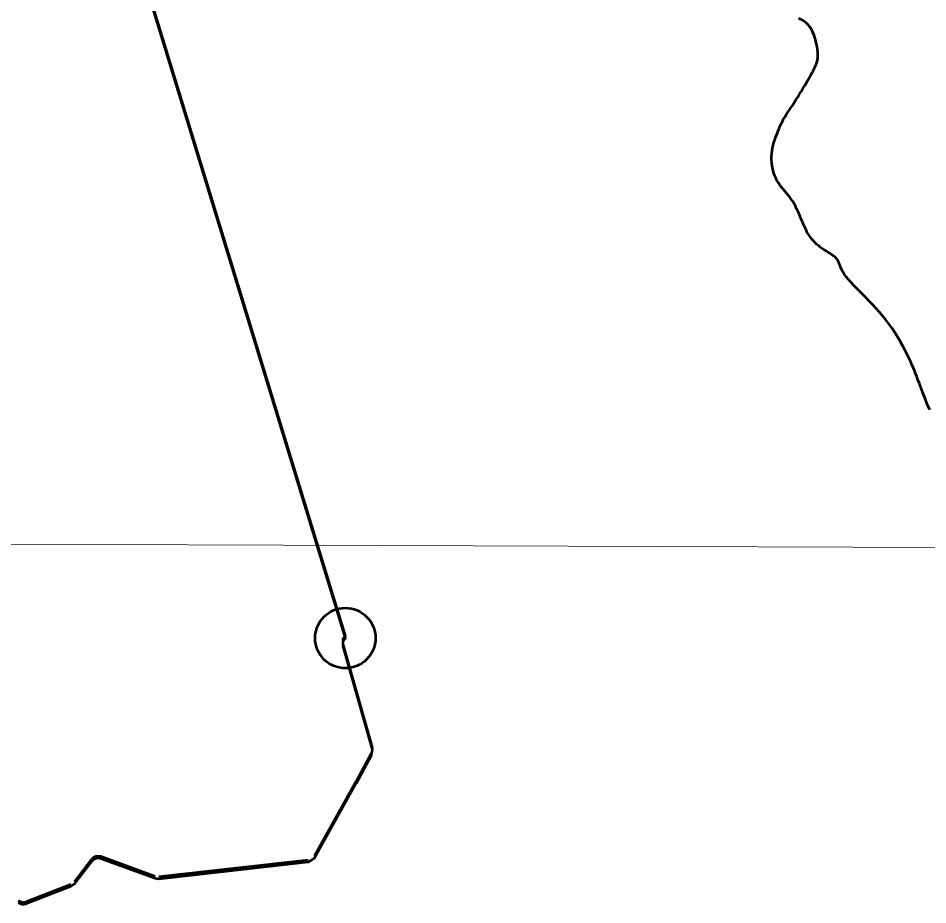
# Model space of a CAD drawing. Extents: x 553962 to 842807, y 8883888 to 9032388.
# Drawn here: x 808880 to 810011, y 9015810 to 9016912 of the extents above; entities that cross this region are included whole.
import ezdxf

# ---------------------------------------------------------------- set-up
doc = ezdxf.new("R2010")
doc.units = 0
doc.header["$LTSCALE"] = 150
doc.header["$PDMODE"] = 32
doc.header["$PDSIZE"] = 75
doc.layers.add('60', color=7, linetype='Continuous', lineweight=53)

msp = doc.modelspace()

# ---------------------------------------------------------------- linework, layer by layer
at = {"layer": '60'}
for p, q in [((808998.3, 9017087.3), (809286.7, 9016144.4)), ((808998.3, 9017084.7), (809286.7, 9016141.8)), ((809283.8, 9016134.2), (809319.9, 9016005.9)), ((809319, 9015998.5), (809300.2, 9015963.7)), ((809300.2, 9015963.9), (809248.3, 9015871)), ((808971.3, 9015866.8), (808949.8, 9015838.7)), ((809050.2, 9015845.3), (808982.8, 9015870.1)), ((809240.6, 9015865.8), (809054.8, 9015844.8)), ((808945.4, 9015835.4), (808889.9, 9015814.1))]:
    msp.add_line(p, q, dxfattribs=at)
at = {"layer": '60', "lineweight": 13}
msp.add_line((796421, 9016303.4), (833189.7, 9016171), dxfattribs=at)
at = {"layer": '60'}
for points in [[(809867.5, 9016845.6), (809868.6, 9016847.7), (809869.5, 9016849.6), (809870.4, 9016851.4), (809871.2, 9016853.2), (809871.9, 9016854.9), (809872.6, 9016856.7), (809873.2, 9016858.5), (809873.7, 9016860.5), (809874, 9016862.6), (809874.2, 9016864.8), (809874.2, 9016867.4), (809874.1, 9016870.2), (809873.7, 9016873.3), (809873.2, 9016876.7), (809872.5, 9016880.2), (809871.6, 9016883.8), (809870.6, 9016887.4), (809869.5, 9016890.8), (809868.2, 9016894), (809866.9, 9016896.9), (809865.5, 9016899.5), (809864, 9016901.7), (809862.6, 9016903.6), (809861.1, 9016905.2), (809859.6, 9016906.5), (809858.2, 9016907.7), (809856.8, 9016908.6), (809855.5, 9016909.4), (809854.3, 9016910.2), (809853.2, 9016910.8), (809852.2, 9016911.3), (809851.2, 9016911.8), (809850.2, 9016912.2)], [(809817.3, 9016728.8), (809816.8, 9016732.7), (809816.5, 9016736.6), (809816.5, 9016740.4), (809816.7, 9016744.1), (809817.2, 9016747.7), (809817.8, 9016751.2), (809818.6, 9016754.6), (809819.5, 9016757.9), (809820.5, 9016761.1), (809821.6, 9016764.1), (809822.7, 9016767.1), (809823.8, 9016769.9), (809824.8, 9016772.6), (809825.9, 9016775.2), (809827, 9016777.8), (809828.1, 9016780.2), (809829.2, 9016782.6), (809830.4, 9016784.9), (809831.6, 9016787.2), (809832.9, 9016789.4), (809834.2, 9016791.6), (809835.7, 9016793.8), (809837.2, 9016796.1), (809838.8, 9016798.5), (809840.5, 9016801.1), (809842.4, 9016803.9), (809844.3, 9016806.9), (809846.5, 9016810.2), (809848.7, 9016813.8), (809851, 9016817.5), (809853.3, 9016821.2), (809855.6, 9016825), (809857.8, 9016828.6), (809859.8, 9016832.1), (809861.8, 9016835.3), (809863.5, 9016838.3), (809865, 9016841), (809866.3, 9016843.4), (809867.5, 9016845.6)], [(809887.1, 9016621.2), (809884.7, 9016622.7), (809882.3, 9016624.2), (809879.9, 9016625.8), (809877.5, 9016627.5), (809875.2, 9016629.3), (809872.9, 9016631.2), (809870.7, 9016633.2), (809868.5, 9016635.5), (809866.5, 9016637.9), (809864.5, 9016640.5), (809862.7, 9016643.2), (809861, 9016646.2), (809859.4, 9016649.3), (809857.9, 9016652.5), (809856.4, 9016655.8), (809855, 9016659.2), (809853.5, 9016662.5), (809852.1, 9016665.9), (809850.7, 9016669.2), (809849.2, 9016672.4), (809847.7, 9016675.6), (809846.2, 9016678.7), (809844.6, 9016681.7), (809842.9, 9016684.6), (809841.1, 9016687.3), (809839.2, 9016690), (809837.2, 9016692.5), (809835.2, 9016695), (809833.1, 9016697.4), (809831, 9016699.8), (809828.9, 9016702.3), (809826.9, 9016704.9), (809825, 9016707.7), (809823.2, 9016710.7), (809821.7, 9016714), (809820.3, 9016717.5), (809819.1, 9016721.1), (809818.1, 9016724.9), (809817.3, 9016728.8)], [(809991.1, 9016481.9), (809989.3, 9016485.9), (809987.2, 9016490.3), (809984.9, 9016495.2), (809982.3, 9016500.2), (809979.5, 9016505.6), (809976.4, 9016511), (809973.2, 9016516.5), (809969.8, 9016521.9), (809966.2, 9016527.3), (809962.4, 9016532.5), (809958.6, 9016537.5), (809954.6, 9016542.3), (809950.6, 9016547), (809946.5, 9016551.6), (809942.3, 9016556.1), (809938.2, 9016560.4), (809934.1, 9016564.7), (809930, 9016568.8), (809925.9, 9016572.9), (809922.1, 9016576.8), (809918.4, 9016580.6), (809915, 9016584.3), (809911.9, 9016587.8), (809909.2, 9016591.1), (809907, 9016594.2), (809905.2, 9016597), (809903.9, 9016599.7), (809902.8, 9016602.2), (809901.9, 9016604.5), (809901.2, 9016606.7), (809900.4, 9016608.6), (809899.5, 9016610.5), (809898.5, 9016612.2), (809897.1, 9016613.9), (809895.5, 9016615.4), (809893.6, 9016616.9), (809891.6, 9016618.3), (809889.4, 9016619.8), (809887.1, 9016621.2)], [(810013.2, 9016425.4), (810010.2, 9016432.7), (810007.4, 9016439.8), (810004.7, 9016446.6), (810002.4, 9016452.7), (810000.3, 9016458.1), (809998.6, 9016462.8), (809997, 9016467), (809995.6, 9016470.8), (809994.2, 9016474.5), (809992.7, 9016478.1), (809991.1, 9016481.9)], [(809283.8, 9016131.6), (809319.9, 9016003.3), (809319, 9015995.8), (809300.2, 9015961.1), (809300.2, 9015961.3), (809248.3, 9015868.3), (809240.6, 9015863.2), (809054.8, 9015842.2), (809050.2, 9015842.7), (808982.8, 9015867.5)], [(808971.3, 9015864.2), (808949.8, 9015836), (808945.4, 9015832.8), (808889.9, 9015811.5)]]:
    msp.add_lwpolyline(points, dxfattribs=at)
for centre in [(809293.4, 9016137), (809293.4, 9016134.3)]:
    msp.add_arc(centre, 10, 131.7492, 195.7149, dxfattribs=at)
for centre, start_param, end_param in [((808979.3, 9015860.8), 3.986658, 5.267225), ((808979.3, 9015858.2), 3.986658, 5.267225), ((808886.4, 9015823.3), 0.519482, 1.570796), ((808886.4, 9015820.7), 0.519482, 1.570796)]:
    msp.add_ellipse(centre, major_axis=(-9.33, -3.59), ratio=0.987074, start_param=start_param, end_param=end_param, dxfattribs=at)
msp.add_point((809286.7, 9016141.8), dxfattribs=at)

doc.saveas('drawing.dxf')
